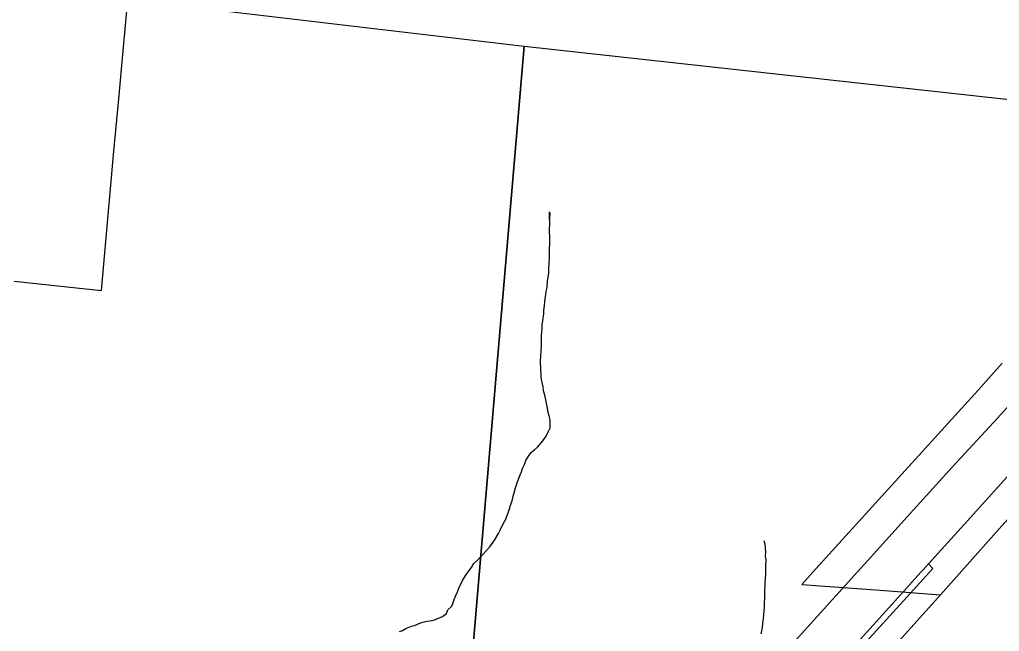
# Model space of a CAD drawing. Extents: x -7.3 to 34, y 0 to 22.
# Drawn here: x 7.321 to 8.172, y 18.367 to 18.898 of the extents above; entities that cross this region are included whole.
import ezdxf

# ---------------------------------------------------------------- set-up
doc = ezdxf.new("R2010")
doc.units = 0
for name, color, linetype in [('GM_X_Corporation', 7, 'Continuous'), ('GM_X_Interchange_Ramps', 7, 'Continuous'), ('GM_X_Interstate_Route', 7, 'Continuous'), ('GM_X_Minor_River', 7, 'Continuous')]:
    doc.layers.add(name, color=color, linetype=linetype)

msp = doc.modelspace()

# ---------------------------------------------------------------- linework, layer by layer
at = {"layer": 'GM_X_Corporation'}
for points in [[(7.75893, 18.875), (7.67368, 17.87494), (6.6194, 17.97528), (6.71004, 18.99873)], [(8.77889, 18.76284), (8.68934, 17.73712), (7.67368, 17.87494), (7.75893, 18.875)]]:
    msp.add_lwpolyline(points, close=True, dxfattribs=at)
for points in [[(7.31593, 18.6709), (7.39163, 18.66291), (7.39842, 18.73792), (7.40258, 18.78378), (7.4045, 18.80502), (7.40671, 18.82938), (7.41048, 18.87106), (7.41507, 18.92168)], [(8.17425, 18.59953), (8.15323, 18.57633), (8.0813, 18.49696), (8.01242, 18.42094), (8.00017, 18.40746), (8.06805, 18.40243), (8.12057, 18.39854), (8.06678, 18.33836)], [(8.19724, 18.48434), (8.17164, 18.45569), (8.15766, 18.44005), (8.12057, 18.39854), (8.06678, 18.33836)]]:
    msp.add_lwpolyline(points, dxfattribs=at)
at = {"layer": 'GM_X_Interchange_Ramps'}
for points in [[(8.09412, 18.3995), (8.11389, 18.42124), (8.11012, 18.42531)], [(7.81704, 18.07066), (7.81778, 18.07628), (7.81924, 18.0824), (7.82157, 18.08927), (7.82552, 18.09585), (7.82947, 18.10199), (7.83473, 18.1089), (7.84512, 18.12059), (7.85081, 18.12699), (7.95593, 18.24521), (8.05033, 18.35137), (8.09412, 18.3995)]]:
    msp.add_lwpolyline(points, dxfattribs=at)
at = {"layer": 'GM_X_Interstate_Route'}
msp.add_line((8.08346, 18.39574), (8.10353, 18.41802), dxfattribs=at)
for points in [[(8.04854, 18.41855), (8.05705, 18.42806), (8.09161, 18.46605), (8.13063, 18.5093), (8.17043, 18.5523), (8.21371, 18.60039), (8.25388, 18.64434), (8.29771, 18.6924), (8.33593, 18.73497), (8.37403, 18.77685), (8.41855, 18.82594), (8.4562, 18.86748), (8.49854, 18.91405), (8.54706, 18.96704), (8.58402, 19.00789), (8.62808, 19.0563), (8.67339, 19.10619), (8.71138, 19.14819), (8.74686, 19.18721), (8.77339, 19.21674), (8.81861, 19.2664), (8.85443, 19.30553), (8.8921, 19.34745), (8.9, 19.35612)], [(8.10353, 18.41802), (8.10553, 18.42025), (8.11012, 18.42531), (8.14113, 18.45947), (8.18098, 18.50351), (8.21981, 18.54613), (8.26299, 18.59388), (8.30213, 18.63705), (8.34759, 18.68677), (8.38492, 18.72797), (8.42438, 18.77114), (8.46827, 18.81929), (8.50567, 18.86056), (8.54758, 18.90689), (8.59415, 18.95803), (8.63369, 19.00168), (8.67804, 19.05037), (8.71649, 19.09256)], [(7.94779, 18.30676), (7.98073, 18.34332), (8.01643, 18.38274), (8.04854, 18.41855)], [(7.82162, 18.10651), (7.83561, 18.12202), (7.84137, 18.12842), (7.8735, 18.16406), (7.91304, 18.20763), (7.95337, 18.25246), (7.97863, 18.28016), (8.02038, 18.32617), (8.06473, 18.37495), (8.08346, 18.39574)]]:
    msp.add_lwpolyline(points, dxfattribs=at)
at = {"layer": 'GM_X_Minor_River'}
for points in [[(7.77556, 18.6387), (7.77601, 18.64211), (7.77609, 18.64553), (7.77656, 18.6497), (7.77701, 18.65311), (7.77748, 18.65729), (7.77796, 18.66184), (7.77879, 18.66524), (7.7793, 18.67131), (7.77974, 18.67397), (7.78021, 18.67814), (7.78028, 18.68156), (7.78077, 18.68649), (7.78087, 18.69105), (7.78097, 18.69561), (7.78106, 18.69979), (7.78111, 18.70245), (7.78119, 18.70587), (7.78127, 18.70967), (7.78097, 18.71348), (7.78105, 18.7169), (7.78111, 18.71956), (7.78116, 18.72222), (7.78084, 18.72489), (7.78092, 18.72831), (7.78097, 18.73097)], [(7.78121, 18.7245), (7.78126, 18.72678), (7.78172, 18.73019)], [(7.65057, 18.36648), (7.65324, 18.36757), (7.6567, 18.36939), (7.66091, 18.3712), (7.66358, 18.37191), (7.66817, 18.37371), (7.67085, 18.37479), (7.67428, 18.37548), (7.67732, 18.37579), (7.68113, 18.37685), (7.68458, 18.3783), (7.68802, 18.37974), (7.69149, 18.38233), (7.6927, 18.38535), (7.69579, 18.38832), (7.69699, 18.39096), (7.6982, 18.39435), (7.69941, 18.39775), (7.701, 18.40114), (7.70262, 18.40567), (7.70419, 18.4083), (7.70539, 18.41093), (7.70775, 18.41468), (7.70932, 18.41731), (7.71322, 18.42217), (7.71518, 18.42555), (7.71867, 18.4289), (7.72101, 18.43151), (7.72372, 18.43411), (7.72605, 18.43672), (7.72916, 18.44008), (7.7319, 18.4442), (7.73385, 18.44682), (7.73661, 18.4517), (7.7382, 18.45471), (7.74059, 18.45998), (7.74295, 18.46412), (7.74377, 18.46676), (7.74497, 18.46977), (7.74618, 18.47317), (7.74701, 18.4762), (7.74861, 18.47996), (7.74905, 18.48299), (7.75028, 18.48715), (7.75151, 18.49131), (7.75314, 18.4966), (7.75554, 18.50263), (7.75674, 18.50526), (7.75756, 18.50829), (7.75915, 18.51168), (7.76036, 18.51507), (7.76272, 18.51882), (7.76507, 18.5222), (7.76777, 18.52442), (7.77048, 18.52664), (7.77398, 18.53075), (7.77593, 18.53337), (7.7779, 18.53637), (7.77987, 18.54012), (7.78146, 18.54351), (7.78154, 18.54731), (7.78161, 18.55035), (7.78055, 18.5538), (7.77986, 18.55686), (7.77918, 18.56067), (7.77848, 18.56335), (7.77817, 18.5664), (7.77676, 18.57175), (7.77571, 18.57558), (7.7754, 18.57901), (7.77437, 18.58397), (7.77369, 18.58741), (7.77375, 18.59007), (7.77344, 18.5935), (7.77351, 18.59654), (7.77319, 18.59921), (7.77325, 18.60225), (7.77332, 18.60529), (7.77382, 18.61098), (7.77389, 18.61402), (7.77399, 18.61896), (7.7741, 18.6239), (7.77416, 18.62656), (7.77461, 18.62997), (7.77469, 18.63339), (7.77512, 18.63605), (7.77556, 18.6387)], [(7.96495, 18.36462), (7.96539, 18.36727), (7.96583, 18.36993), (7.96629, 18.37372), (7.96675, 18.37751), (7.96721, 18.3813), (7.96728, 18.38434), (7.96773, 18.38776), (7.96782, 18.39194), (7.96789, 18.39498), (7.96795, 18.39764), (7.968, 18.4003), (7.96818, 18.40828), (7.96866, 18.41322), (7.96872, 18.41587), (7.96883, 18.42082), (7.96889, 18.42386), (7.96901, 18.42918), (7.96869, 18.43185), (7.96877, 18.43565), (7.96847, 18.43908), (7.96816, 18.44251), (7.96746, 18.44519)]]:
    msp.add_lwpolyline(points, dxfattribs=at)

doc.saveas('drawing.dxf')
